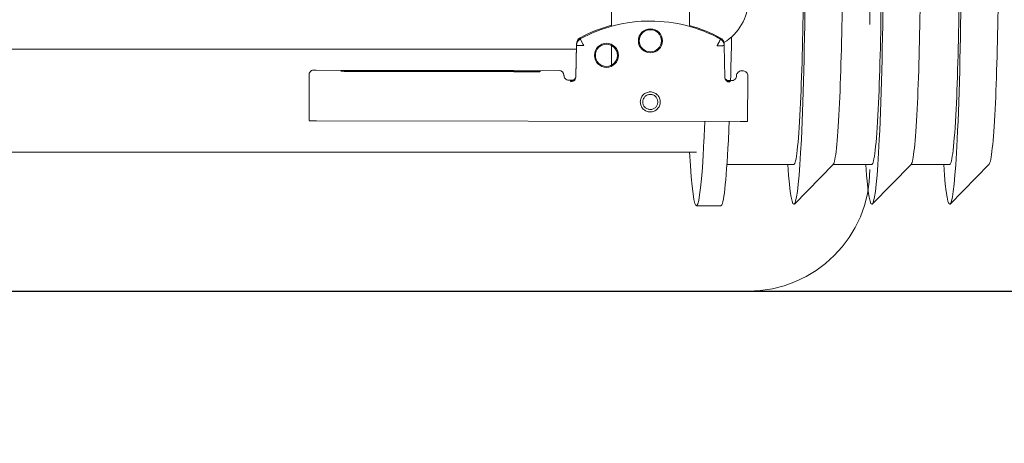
# Model space of a CAD drawing. Header units: millimetres. Extents: x 28291 to 177760, y -399809 to -170937.
# Tile 732 of 905: x 74519 to 74540, y -195417 to -195408. Entities that reach past the tile are written whole.
import ezdxf

# ---------------------------------------------------------------- set-up
doc = ezdxf.new("R2010")
doc.units = ezdxf.units.MM
doc.linetypes.add('CARKOVANA', pattern=[7.5, 5, -2.5])
doc.linetypes.add('HIDDEN2', pattern=[4.7625, 3.175, -1.5875])
doc.layers.get('0').update_dxf_attribs({"lineweight": 0})
for name, color, linetype, lineweight in [('!! 0_ Istn-sciany', 3, 'Continuous', 30), ('!! wymiary osi', 250, 'Continuous', 9), ('Dimension (ISO)', 7, 'Continuous', 25)]:
    doc.layers.add(name, color=color, linetype=linetype, lineweight=lineweight)
doc.layers.add('!! 1_Wyburzenia', color=252, linetype='CARKOVANA', lineweight=13, true_color=0x696969)
doc.layers.add('!! 2_WYBURZENIA DO REMONTU', color=7, linetype='Continuous', lineweight=0, true_color=0x4d4d4d, plot=False)
doc.layers.add('!!_@ wypos sanit nd', color=7, linetype='Continuous', lineweight=0, plot=False)
doc.styles.add('Note Text (ISO)', font='tahoma.ttf')
doc.styles.add('TXT', font='simplex.shx')
doc.dimstyles.new('Default (ISO)', dxfattribs={"dimscale": 5, "dimtxt": 5, "dimasz": 5, "dimexe": 3.175, "dimexo": 0, "dimgap": 0.762, "dimtad": 1, "dimdec": 0, "dimrnd": 1e-08, "dimzin": 0, "dimtxsty": 'Note Text (ISO)', "dimcen": 0.09, "dimdle": 10, "dimclrd": 256, "dimclre": 256, "dimclrt": 256, "dimazin": 0, "dimtfac": 0.70104, "dimtmove": 0, "dimatfit": 3, "dimfxl": 1, "dimtolj": 1, "dimtzin": 0, "dimlwd": -1, "dimlwe": -1, "dimarcsym": 0})
doc.dimstyles.new('DIM50', dxfattribs={"dimscale": 5, "dimtxt": 2.5, "dimasz": 1.5, "dimexe": 0, "dimexo": 0, "dimgap": 0.5, "dimtad": 1, "dimdec": 4, "dimrnd": 0.5, "dimdsep": 46, "dimtxsty": 'TXT', "dimblk1": 'TICK1', "dimblk2": 'TICK1', "dimsah": 1, "dimcen": 0, "dimse1": 1, "dimse2": 1, "dimclrd": 1, "dimclre": 7, "dimclrt": 9, "dimadec": 0, "dimazin": 0, "dimtfac": 1, "dimtdec": 4, "dimtmove": 2, "dimatfit": 3, "dimldrblk": 'TICK1', "dimfxl": 1, "dimtolj": 1, "dimarcsym": 0})

# ---------------------------------------------------------------- blocks, each defined once
blk = doc.blocks.new('A$Cff2eaf8b')
for points in [[(-0.24945, 0.09108), (-0.24147, 0.09927)], [(-0.24136, 0.09113), (-0.23342, 0.09113), (-0.22548, 0.09927)], [(-0.22538, 0.09113), (-0.21743, 0.09113), (-0.2095, 0.09927)], [(-0.18941, 0.09963), (-0.19441, 0.09963)], [(-0.19567, 0.09113), (-0.20939, 0.09113)], [(-0.18941, 0.08863), (-0.04454, 0.08863), (-0.04035, 0.08853), (-0.03617, 0.08824), (-0.032, 0.08775), (-0.02786, 0.08707), (-0.02376, 0.08619), (-0.0197, 0.08513), (-0.0157, 0.08388), (-0.01176, 0.08244), (-0.00789, 0.08082), (-0.0041, 0.07902), (-0.0004, 0.07705), (0.0032, 0.0749), (0.0067, 0.0726), (0.01009, 0.07012), (0.01337, 0.0675)], [(-0.19839, 0.08237), (-0.11148, 0.08219)], [(-0.19594, 0.07411), (-0.19609, 0.07411), (-0.19639, 0.07411), (-0.19593, 0.07402), (-0.19578, 0.07396), (-0.19564, 0.07387), (-0.19551, 0.07376), (-0.1954, 0.07363), (-0.19532, 0.07349), (-0.19526, 0.07333), (-0.19523, 0.07317)], [(-0.16479, 0.06647), (-0.16466, 0.07302), (-0.16465, 0.07318), (-0.16461, 0.07333), (-0.16454, 0.07348), (-0.16445, 0.07361), (-0.16435, 0.07373), (-0.16422, 0.07383), (-0.16409, 0.07391), (-0.16394, 0.07396), (-0.16349, 0.07404), (-0.1638, 0.07405), (-0.16395, 0.07405)], [(-0.172, 0.07079), (-0.172, 0.06674)], [(-0.12195, 0.07209), (-0.15195, 0.07215)], [(-0.15195, 0.07205), (-0.12195, 0.07199)], [(0.16493, 0.0675), (-0.16477, 0.0675)], [(-0.172, 0.06279), (-0.172, -0.00182)]]:
    blk.add_lwpolyline(points)
for points in [[(-0.19989, 0.08236), (-0.19995, 0.07336, 0.009369), (-0.19994, 0.07293), (-0.19992, 0.07276), (-0.19986, 0.07259), (-0.19979, 0.07243), (-0.19968, 0.07229), (-0.19955, 0.07217), (-0.19941, 0.07208), (-0.19924, 0.07201), (-0.19908, 0.07197), (-0.19895, 0.07196), (-0.1988, 0.07196)], [(-0.16413, 0.07389), (-0.16324, 0.07389), (-0.16303, 0.07386), (-0.16283, 0.0738), (-0.16264, 0.07369), (-0.16249, 0.07354), (-0.16237, 0.07337), (-0.16228, 0.07317), (-0.16225, 0.07297, 0.002299), (-0.16224, 0.07285, 0.40455), (-0.16124, 0.07188), (-0.11145, 0.07178), (-0.11127, 0.07178), (-0.11111, 0.07178), (-0.111, 0.07178), (-0.11083, 0.07179), (-0.11065, 0.07183), (-0.11049, 0.0719), (-0.11033, 0.072), (-0.1102, 0.07212), (-0.11009, 0.07227), (-0.11001, 0.07243), (-0.10996, 0.07261), (-0.10995, 0.07279), (-0.10997, 0.08178), (-0.10998, 0.08217)], [(-0.19576, 0.07395), (-0.19665, 0.07395, 0.282591), (-0.19754, 0.0734), (-0.19758, 0.07331), (-0.19761, 0.0732), (-0.19763, 0.07311), (-0.19764, 0.07296, -0.415352), (-0.19865, 0.07196)], [(-0.19623, 0.07426), (-0.19588, 0.0742), (-0.19555, 0.07399), (-0.19533, 0.07367), (-0.19523, 0.07332), (-0.19513, 0.06676), (-0.19513, 0.0667, 0.265347), (-0.19435, 0.06544, 0.125711), (-0.17997, 0.06173, 0.125711), (-0.16558, 0.06538, 0.26954), (-0.1648, 0.06667), (-0.16467, 0.07322), (-0.16464, 0.07344), (-0.16456, 0.07365), (-0.16444, 0.07383), (-0.16428, 0.07399), (-0.1641, 0.0741), (-0.16389, 0.07417), (-0.16368, 0.0742)], [(-0.15993, -0.0325), (-0.17249, -0.0325, 0.405519), (-0.172, -0.032), (-0.172, -0.0313, 0.414214), (-0.1725, -0.0308), (-0.1875, -0.0308, 0.414214), (-0.188, -0.0313), (-0.188, -0.032, 0.405519), (-0.18751, -0.0325), (-0.19, -0.0325, -0.414214), (-0.2, -0.0225), (-0.2, 0.0575, -0.266001), (-0.19506, 0.06612)], [(-0.19513, 0.06651), (-0.19511, 0.06632), (-0.19509, 0.06622), (-0.19506, 0.06612), (-0.19503, 0.06602), (-0.19498, 0.06592), (-0.19493, 0.06582), (-0.19488, 0.06573), (-0.19482, 0.06564), (-0.19475, 0.06556), (-0.19468, 0.06548), (-0.1946, 0.06541), (-0.19452, 0.06535), (-0.19443, 0.06529), (-0.19434, 0.06524), (-0.19358, 0.06483), (-0.19281, 0.06445), (-0.19203, 0.0641), (-0.19125, 0.06376), (-0.19045, 0.06345), (-0.18964, 0.06316), (-0.18882, 0.06289), (-0.188, 0.06265), (-0.188, -0.01362, 0.414214)], [(-0.172, 0.0626), (-0.17117, 0.06284), (-0.17034, 0.0631), (-0.16952, 0.06339), (-0.16872, 0.0637), (-0.16792, 0.06404), (-0.16713, 0.06439), (-0.16635, 0.06477), (-0.16558, 0.06518), (-0.16557, 0.06518, 0.269546), (-0.16479, 0.06647)]]:
    blk.add_lwpolyline(points, format="xyb")
for points in [[(-0.17994, 0.08038), (-0.17974, 0.08037), (-0.17954, 0.08034), (-0.17935, 0.08029), (-0.17916, 0.08022), (-0.17897, 0.08013), (-0.1788, 0.08003), (-0.17864, 0.07991), (-0.17849, 0.07978), (-0.17836, 0.07963), (-0.17824, 0.07947), (-0.17814, 0.07929), (-0.17805, 0.07911), (-0.17798, 0.07892), (-0.17793, 0.07873), (-0.17791, 0.07853), (-0.1779, 0.07833), (-0.17791, 0.07813), (-0.17794, 0.07793), (-0.17799, 0.07773), (-0.17805, 0.07754), (-0.17814, 0.07736), (-0.17824, 0.07719), (-0.17836, 0.07703), (-0.1785, 0.07688), (-0.17865, 0.07675), (-0.17881, 0.07663), (-0.17898, 0.07652), (-0.17916, 0.07644), (-0.17935, 0.07637), (-0.17955, 0.07632), (-0.17975, 0.07629), (-0.17995, 0.07628), (-0.18015, 0.07629), (-0.18035, 0.07632), (-0.18054, 0.07637), (-0.18073, 0.07644), (-0.18091, 0.07653), (-0.18109, 0.07663), (-0.18125, 0.07675), (-0.18139, 0.07689), (-0.18153, 0.07704), (-0.18165, 0.0772), (-0.18175, 0.07737), (-0.18184, 0.07755), (-0.1819, 0.07774), (-0.18195, 0.07794), (-0.18198, 0.07813), (-0.18199, 0.07834), (-0.18198, 0.07854), (-0.18195, 0.07873), (-0.1819, 0.07893), (-0.18183, 0.07912), (-0.18175, 0.0793), (-0.18164, 0.07947), (-0.18152, 0.07963), (-0.18139, 0.07978), (-0.18124, 0.07992), (-0.18108, 0.08004), (-0.18091, 0.08014), (-0.18072, 0.08022), (-0.18053, 0.08029), (-0.18034, 0.08034), (-0.18014, 0.08037)], [(-0.17994, 0.07987), (-0.17979, 0.07987), (-0.17964, 0.07984), (-0.17949, 0.07981), (-0.17935, 0.07976), (-0.17921, 0.07969), (-0.17908, 0.07961), (-0.17896, 0.07952), (-0.17885, 0.07942), (-0.17874, 0.07931), (-0.17865, 0.07918), (-0.17858, 0.07905), (-0.17851, 0.07892), (-0.17846, 0.07877), (-0.17842, 0.07862), (-0.1784, 0.07847), (-0.17839, 0.07832), (-0.1784, 0.07817), (-0.17842, 0.07802), (-0.17846, 0.07787), (-0.17851, 0.07773), (-0.17858, 0.07759), (-0.17866, 0.07746), (-0.17875, 0.07734), (-0.17885, 0.07723), (-0.17896, 0.07712), (-0.17909, 0.07703), (-0.17922, 0.07696), (-0.17935, 0.07689), (-0.1795, 0.07684), (-0.17964, 0.0768), (-0.1798, 0.07678), (-0.17995, 0.07677), (-0.1801, 0.07678), (-0.18025, 0.07681), (-0.1804, 0.07684), (-0.18054, 0.07689), (-0.18068, 0.07696), (-0.18081, 0.07704), (-0.18093, 0.07713), (-0.18104, 0.07723), (-0.18114, 0.07734), (-0.18123, 0.07747), (-0.18131, 0.0776), (-0.18138, 0.07773), (-0.18143, 0.07788), (-0.18146, 0.07803), (-0.18149, 0.07818), (-0.18149, 0.07833), (-0.18149, 0.07848), (-0.18146, 0.07863), (-0.18143, 0.07878), (-0.18137, 0.07892), (-0.18131, 0.07906), (-0.18123, 0.07919), (-0.18114, 0.07931), (-0.18104, 0.07942), (-0.18092, 0.07952), (-0.1808, 0.07962), (-0.18067, 0.07969), (-0.18053, 0.07976), (-0.18039, 0.07981), (-0.18024, 0.07985), (-0.18009, 0.07987)]]:
    blk.add_lwpolyline(points, close=True)
for points in [[(-0.19436, 0.06548), (-0.19435, 0.06548), (-0.19435, 0.06548), (-0.19435, 0.06548), (-0.19435, 0.06548), (-0.19435, 0.06548), (-0.19435, 0.06548), (-0.19435, 0.06548), (-0.19435, 0.06548), (-0.19435, 0.06548), (-0.19435, 0.06548), (-0.19435, 0.06548), (-0.19435, 0.06548), (-0.19435, 0.06548), (-0.19435, 0.06548), (-0.19435, 0.06548), (-0.19435, 0.06548), (-0.19435, 0.06548), (-0.19435, 0.06548), (-0.19435, 0.06549), (-0.19435, 0.06549), (-0.19435, 0.06549), (-0.19435, 0.06549), (-0.19435, 0.06549), (-0.19435, 0.06549), (-0.19435, 0.0655), (-0.19435, 0.0655), (-0.19434, 0.0655), (-0.19434, 0.06551), (-0.19434, 0.06551), (-0.19434, 0.06552), (-0.19433, 0.06552), (-0.19433, 0.06553), (-0.19433, 0.06553), (-0.19433, 0.06554), (-0.19432, 0.06554), (-0.19432, 0.06555), (-0.19432, 0.06555), (-0.19432, 0.06556), (-0.19431, 0.06556), (-0.19431, 0.06557), (-0.19431, 0.06558), (-0.1943, 0.06558), (-0.1943, 0.06559), (-0.19429, 0.0656), (-0.19429, 0.06561), (-0.19429, 0.06561), (-0.19428, 0.06562), (-0.19428, 0.06563), (-0.19427, 0.06564), (-0.19427, 0.06565), (-0.19426, 0.06566), (-0.19426, 0.06566), (-0.19425, 0.06567), (-0.19425, 0.06568), (-0.19424, 0.06569), (-0.19424, 0.0657), (-0.19423, 0.06571), (-0.19423, 0.06572), (-0.19422, 0.06573), (-0.19422, 0.06574), (-0.19421, 0.06575), (-0.1942, 0.06576), (-0.1942, 0.06578), (-0.19419, 0.06579), (-0.19419, 0.0658), (-0.19418, 0.06581), (-0.19417, 0.06582), (-0.19417, 0.06583), (-0.19416, 0.06585), (-0.19415, 0.06586), (-0.19414, 0.06588), (-0.19413, 0.06591), (-0.19411, 0.06594), (-0.1941, 0.06596), (-0.19408, 0.06599), (-0.19407, 0.06602), (-0.19405, 0.06605), (-0.19395, 0.06623), (-0.19393, 0.06626), (-0.1939, 0.06633), (-0.19388, 0.06636), (-0.19386, 0.0664), (-0.19384, 0.06643), (-0.19382, 0.06646), (-0.1938, 0.0665), (-0.19378, 0.06653), (-0.19377, 0.06657), (-0.19376, 0.06659), (-0.19375, 0.0666), (-0.19375, 0.0666), (-0.19374, 0.06662), (-0.19373, 0.06663), (-0.19372, 0.06664), (-0.19372, 0.06665), (-0.19371, 0.06666), (-0.19371, 0.06667), (-0.19371, 0.06667), (-0.1937, 0.06668), (-0.1937, 0.06668), (-0.1937, 0.06668), (-0.1937, 0.06669), (-0.1937, 0.06669), (-0.1937, 0.0667), (-0.19369, 0.06671), (-0.19369, 0.06671), (-0.19369, 0.06672), (-0.19368, 0.06672), (-0.19368, 0.06672), (-0.19368, 0.06673), (-0.19367, 0.06673), (-0.19367, 0.06674), (-0.19367, 0.06674), (-0.19366, 0.06674), (-0.19365, 0.06675), (-0.19365, 0.06675), (-0.19364, 0.06676), (-0.19364, 0.06676), (-0.19364, 0.06676), (-0.19364, 0.06677), (-0.19363, 0.06677), (-0.19363, 0.06678), (-0.19363, 0.06678), (-0.19363, 0.06678), (-0.19363, 0.06679), (-0.19363, 0.06679), (-0.19363, 0.0668), (-0.19363, 0.0668), (-0.19363, 0.06681), (-0.19364, 0.06681), (-0.19364, 0.06681), (-0.19364, 0.06682), (-0.19364, 0.06682), (-0.19364, 0.06682), (-0.19365, 0.06682), (-0.19365, 0.06682), (-0.19365, 0.06682), (-0.19365, 0.06682), (-0.19365, 0.06682), (-0.19366, 0.06682), (-0.19366, 0.06682), (-0.19366, 0.06682), (-0.19366, 0.06682), (-0.19366, 0.06682), (-0.19367, 0.06682), (-0.19367, 0.06682), (-0.19367, 0.06682), (-0.19367, 0.06682), (-0.19367, 0.06682), (-0.19368, 0.06682), (-0.19368, 0.06682), (-0.19369, 0.06682), (-0.19369, 0.06682), (-0.19369, 0.06681), (-0.1937, 0.06681), (-0.1937, 0.06681), (-0.19371, 0.06681), (-0.19371, 0.06681), (-0.19371, 0.06681), (-0.19371, 0.06681), (-0.19372, 0.0668), (-0.19372, 0.0668), (-0.19373, 0.0668), (-0.19373, 0.0668), (-0.19374, 0.0668), (-0.19374, 0.0668), (-0.19374, 0.0668), (-0.19375, 0.0668), (-0.19375, 0.06681), (-0.19376, 0.06681), (-0.19376, 0.06681), (-0.19377, 0.06681), (-0.19377, 0.06681), (-0.19377, 0.06681), (-0.19377, 0.06681), (-0.19378, 0.06681), (-0.19378, 0.06681), (-0.19378, 0.06681), (-0.19378, 0.06681), (-0.19379, 0.06681), (-0.19379, 0.06681), (-0.19379, 0.06681), (-0.19379, 0.06681), (-0.1938, 0.06681), (-0.1938, 0.06681), (-0.19381, 0.06681), (-0.19381, 0.06681), (-0.19382, 0.06681), (-0.19383, 0.06681), (-0.19383, 0.06681), (-0.19384, 0.06681), (-0.19385, 0.06681), (-0.19385, 0.06681), (-0.19386, 0.06681), (-0.19387, 0.06681), (-0.19388, 0.06681), (-0.19389, 0.06681), (-0.19389, 0.0668), (-0.1939, 0.0668), (-0.19391, 0.0668), (-0.19392, 0.0668), (-0.19397, 0.0668), (-0.19398, 0.0668), (-0.19399, 0.0668), (-0.194, 0.0668), (-0.19401, 0.0668), (-0.19402, 0.0668), (-0.19403, 0.0668), (-0.19405, 0.0668), (-0.19406, 0.0668), (-0.19407, 0.0668), (-0.19408, 0.0668), (-0.19409, 0.0668), (-0.1941, 0.0668), (-0.19412, 0.0668), (-0.19417, 0.0668), (-0.19419, 0.0668), (-0.19421, 0.0668), (-0.19424, 0.0668), (-0.19426, 0.0668), (-0.19429, 0.0668), (-0.19431, 0.0668), (-0.19433, 0.0668), (-0.19436, 0.0668), (-0.19438, 0.06679), (-0.19455, 0.06679), (-0.19457, 0.06679), (-0.19459, 0.06679), (-0.19461, 0.06679), (-0.19463, 0.06679), (-0.19464, 0.06679), (-0.19465, 0.06679), (-0.19466, 0.06679), (-0.19467, 0.06679), (-0.19468, 0.06679), (-0.19469, 0.06679), (-0.1947, 0.06679), (-0.19471, 0.06679), (-0.19472, 0.06679), (-0.19473, 0.06679), (-0.19474, 0.06679), (-0.19474, 0.06679), (-0.19475, 0.06679), (-0.19476, 0.06679), (-0.19477, 0.06679), (-0.19478, 0.06679), (-0.19479, 0.06679), (-0.1948, 0.06679), (-0.1948, 0.06679), (-0.19481, 0.06679), (-0.19482, 0.06678), (-0.19483, 0.06678), (-0.19484, 0.06678), (-0.19484, 0.06678), (-0.19485, 0.06678), (-0.19486, 0.06678), (-0.19487, 0.06678), (-0.19487, 0.06678), (-0.19488, 0.06678), (-0.19489, 0.06678), (-0.1949, 0.06678), (-0.1949, 0.06678), (-0.19491, 0.06678), (-0.19492, 0.06678), (-0.19492, 0.06678), (-0.19493, 0.06678), (-0.19494, 0.06678), (-0.19494, 0.06678), (-0.19495, 0.06678), (-0.19496, 0.06678), (-0.19496, 0.06678), (-0.19497, 0.06678), (-0.19499, 0.06678), (-0.19499, 0.06678), (-0.195, 0.06678), (-0.195, 0.06678), (-0.19501, 0.06678), (-0.19501, 0.06678), (-0.19502, 0.06678), (-0.19502, 0.06678), (-0.19503, 0.06678), (-0.19503, 0.06678), (-0.19504, 0.06678), (-0.19504, 0.06678), (-0.19505, 0.06678), (-0.19505, 0.06678), (-0.19505, 0.06678), (-0.19506, 0.06678), (-0.19506, 0.06678), (-0.19507, 0.06678), (-0.19507, 0.06678), (-0.19507, 0.06678), (-0.19508, 0.06678), (-0.19508, 0.06678), (-0.19508, 0.06678), (-0.19509, 0.06678), (-0.19509, 0.06678), (-0.19509, 0.06678), (-0.1951, 0.06678), (-0.1951, 0.06678), (-0.1951, 0.06678), (-0.19511, 0.06678), (-0.19511, 0.06678), (-0.19511, 0.06678), (-0.19511, 0.06678), (-0.19511, 0.06678), (-0.19512, 0.06678), (-0.19512, 0.06678), (-0.19512, 0.06678), (-0.19512, 0.06678), (-0.19512, 0.06678), (-0.19512, 0.06678), (-0.19513, 0.06678), (-0.19513, 0.06677), (-0.19513, 0.06677), (-0.19513, 0.06677), (-0.19513, 0.06677), (-0.19513, 0.06677), (-0.19513, 0.06677), (-0.19513, 0.06677), (-0.19513, 0.06677), (-0.19513, 0.06677), (-0.19513, 0.06677), (-0.19513, 0.06677), (-0.19513, 0.06677), (-0.19513, 0.06677), (-0.19513, 0.06677), (-0.19513, 0.06677), (-0.19513, 0.06678), (-0.19513, 0.06678), (-0.19513, 0.06678), (-0.19513, 0.06678), (-0.19513, 0.06678), (-0.19513, 0.06678), (-0.19513, 0.06678), (-0.19513, 0.06678), (-0.19513, 0.06678), (-0.19513, 0.06678), (-0.19513, 0.06678), (-0.19513, 0.06678), (-0.19513, 0.06678), (-0.19513, 0.06678), (-0.19513, 0.06678), (-0.19513, 0.06677), (-0.19513, 0.06677, 0.269547)], [(-0.1648, 0.06671), (-0.16481, 0.06671), (-0.16485, 0.06672), (-0.16497, 0.06672), (-0.16603, 0.06675), (-0.16612, 0.06675), (-0.16616, 0.06675), (-0.1662, 0.06675), (-0.16623, 0.06676), (-0.16627, 0.06677), (-0.1663, 0.06675), (-0.1663, 0.06672), (-0.16628, 0.0667), (-0.16625, 0.06667), (-0.16623, 0.06663), (-0.16622, 0.0666), (-0.1662, 0.06657), (-0.16561, 0.06549), (-0.1656, 0.06545), (-0.16558, 0.06542, 0.269546)]]:
    blk.add_lwpolyline(points, format="xyb", close=True)
for centre, radius in [((-0.17096, 0.06877), 0.00247), ((-0.17096, 0.06877), 0.00227), ((-0.17997, 0.06579), 0.00247), ((-0.17997, 0.06579), 0.00227)]:
    blk.add_circle(centre, radius)
for centre, major_axis, ratio, start_param, end_param in [((-0.24136, 0.04363), (0, 0.0557), 0.04256, 5.733752, 6.988802), ((-0.22538, 0.04363), (0, 0.0557), 0.04256, 5.733752, 6.988802), ((-0.20939, 0.04363), (0, 0.0557), 0.04256, 5.733752, 6.988802), ((-0.18941, 0.04363), (0, 0.056), 0.04256, 5.645661, 6.988802), ((-0.19441, 0.04363), (0, 0.056), 0.04256, 0, 0.705617), ((-0.24936, 0.04363), (0, 0.0475), 0.04256, 0.043665, 0.705617), ((-0.24136, 0.04363), (0, 0.0475), 0.04256, 0, 0.705617), ((-0.23337, 0.04363), (0, 0.0475), 0.04256, 0.043665, 0.705617), ((-0.22538, 0.04363), (0, 0.0475), 0.04256, 0, 0.705617), ((-0.21739, 0.04363), (0, 0.0475), 0.04256, 0.043665, 0.705617), ((-0.20939, 0.04363), (0, 0.0475), 0.04256, 0, 0.705617), ((-0.24136, 0.04363), (0, 0.0557), 0.04256, 0.705617, 3.691026), ((-0.22538, 0.04363), (0, 0.0557), 0.04256, 0.705617, 3.691026), ((-0.20939, 0.04363), (0, 0.0557), 0.04256, 0.705617, 3.691026), ((-0.19441, 0.04363), (0, 0.056), 0.04256, 0.705617, 0.806963), ((-0.18941, 0.04363), (0, 0.056), 0.04256, 0.705617, 0.807212), ((-0.19839, 0.08235), (-0.0015, 0), 0.008726, 4.712674, 6.283151), ((-0.11148, 0.08218), (-0.0015, 0), 0.008726, 3.141878, 4.712682), ((-0.24936, 0.04363), (0, 0.0475), 0.04256, 0.705617, 3.097928), ((-0.24136, 0.04363), (0, 0.0475), 0.04256, 0.705617, 3.141593), ((-0.23337, 0.04363), (0, 0.0475), 0.04256, 0.705617, 3.097928), ((-0.22538, 0.04363), (0, 0.0475), 0.04256, 0.705617, 3.141593), ((-0.21739, 0.04363), (0, 0.0475), 0.04256, 0.705617, 3.097928), ((-0.20939, 0.04363), (0, 0.0475), 0.04256, 0.705617, 3.141593), ((-0.19664, 0.07495), (-0.000002, -0.001), 0.000289, 6.274459, 6.283185), ((-0.19441, 0.04363), (0, 0.056), 0.04256, 0.998527, 1.179108), ((-0.16324, 0.07489), (-0.000002, -0.001), 0.000289, 6.274459, 6.283185), ((-0.19879, 0.07296), (-0.000011, -0.001), 0.706875, 0, 0.012337), ((-0.19844, 0.07196), (-0.000501, 0.000001), 0.008726, 0.786107, 1.14947), ((-0.19864, 0.07296), (-0.000006, -0.001), 0.408573, 0, 0.00956), ((-0.15195, 0.0721), (0.0055, -0.00001), 0.008726, 1.571085, 4.712678), ((-0.12195, 0.07204), (0.0055, -0.00001), 0.008726, 4.712678, 7.854271), ((-0.1653, 0.06668), (0.0005, -0.00001), 0.000006, 6.282744, 6.283185), ((-0.19463, 0.06658), (-0.0005, -0.000008), 0.017454, 0, 0.000137)]:
    blk.add_ellipse(centre, major_axis=major_axis, ratio=ratio, start_param=start_param, end_param=end_param)
blk = doc.blocks.new('*D1405')
at = {"layer": 'DEFPOINTS', "color": 0, "transparency": 16777216}
for p in [(-689.76, 120.19), (510.24, 120.19), (510.24, 18.75)]:
    blk.add_point(p, dxfattribs=at)
at = {"layer": 'Dimension (ISO)', "transparency": 16777216}
for p, q in [((-689.76, 120.19), (-689.76, 2.88)), ((510.24, 120.19), (510.24, 2.88)), ((-664.76, 18.75), (485.24, 18.75))]:
    blk.add_line(p, q, dxfattribs=at)
for points in [[(-664.76, 22.92), (-664.76, 14.58), (-689.76, 18.75)], [(485.24, 22.92), (485.24, 14.58), (510.24, 18.75)]]:
    blk.add_solid(points, dxfattribs=at)
at = {"layer": 'Dimension (ISO)', "lineweight": 9, "transparency": 16777216, "insert": (-160.63, 48.6), "char_height": 25, "attachment_point": 1, "style": 'Note Text (ISO)'}
blk.add_mtext('\\A1;1200', dxfattribs=at)
blk = doc.blocks.new('TICK1')
at = {"color": 0}
for p, q in [((0, -1.4), (0, 1.4)), ((0, 0), (-1, 0))]:
    blk.add_line(p, q, dxfattribs=at)
at = {"color": 2}
blk.add_line((-1, -1), (1, 1), dxfattribs=at)
blk = doc.blocks.new('*D4173')
at = {"layer": '!! wymiary osi', "color": 1, "lineweight": -2, "transparency": 16777216}
blk.add_line((74736.923, -195393.519), (74451.923, -195393.519), dxfattribs=at)
at = {"layer": 'DEFPOINTS', "color": 0, "transparency": 16777216}
for p in [(74444.423, -195393.519), (74744.423, -195403.588), (74444.423, -195413.588)]:
    blk.add_point(p, dxfattribs=at)
at = {"layer": '!! wymiary osi', "color": 1, "lineweight": -2, "transparency": 16777216, "xscale": 7.5, "yscale": 7.5, "zscale": 7.5, "rotation": 180}
blk.add_blockref('TICK1', (74444.423, -195393.519), dxfattribs=at)
at = {"layer": '!! wymiary osi', "color": 1, "lineweight": -2, "transparency": 16777216, "xscale": 7.5, "yscale": 7.5, "zscale": 7.5}
blk.add_blockref('TICK1', (74744.423, -195393.519), dxfattribs=at)
at = {"layer": '!! wymiary osi', "color": 9, "transparency": 16777216, "insert": (74594.423, -195384.769), "char_height": 12.5, "attachment_point": 5, "style": 'TXT'}
blk.add_mtext('\\A1;300', dxfattribs=at)
blk = doc.blocks.new('*D4175')
at = {"layer": '!! wymiary osi', "color": 1, "lineweight": -2, "transparency": 16777216}
for p, q in [((74480.307, -195406.088), (74480.307, -195398.588)), ((74480.307, -195413.588), (74480.307, -195425.588)), ((74480.307, -195433.088), (74480.307, -195440.588))]:
    blk.add_line(p, q, dxfattribs=at)
at = {"layer": 'DEFPOINTS', "color": 0, "transparency": 16777216}
for p in [(74444.423, -195413.588), (74480.307, -195425.588), (74554.423, -195425.588)]:
    blk.add_point(p, dxfattribs=at)
at = {"layer": '!! wymiary osi', "color": 1, "lineweight": -2, "transparency": 16777216, "xscale": 7.5, "yscale": 7.5, "zscale": 7.5}
for p, rotation in [((74480.307, -195413.588), 270), ((74480.307, -195425.588), 90)]:
    blk.add_blockref('TICK1', p, dxfattribs=dict(at, rotation=rotation))
at = {"layer": '!! wymiary osi', "color": 9, "transparency": 16777216, "insert": (74470.307, -195419.588), "char_height": 12.5, "attachment_point": 5, "rotation": 270, "style": 'TXT'}
blk.add_mtext('\\A1;12', dxfattribs=at)
blk = doc.blocks.new('A$C11ef928a')
at = {"layer": 'Dimension (ISO)', "lineweight": 9}
dim = blk.add_linear_dim(base=(510.24, 18.75), p1=(-689.76, 120.19), p2=(510.24, 120.19), angle=180, dimstyle='Default (ISO)', override={"dimdec": 0, "dimlfac": 1, "dimtp": 0, "dimtm": 0, "dimtdec": 2, "dimtofl": 0, "dimatfit": 1}, dxfattribs=at)
dim.commit()
dim.dimension.update_dxf_attribs({"geometry": '*D1405', "text_midpoint": (-125.68, 18.75), "dimtype": 128})

msp = doc.modelspace()

# ---------------------------------------------------------------- linework, layer by layer
at = {"layer": '!! 0_ Istn-sciany'}
msp.add_lwpolyline([(74470.42327, -195413.5883), (74554.42327, -195413.5883)], dxfattribs=at)
at = {"layer": '!! 1_Wyburzenia', "linetype": 'HIDDEN2', "ltscale": 3}
msp.add_line((74534.42327, -195413.5883), (74494.42327, -195413.5883), dxfattribs=at)
at = {"layer": '!! 2_WYBURZENIA DO REMONTU', "linetype": 'HIDDEN2', "ltscale": 3}
msp.add_line((74536.92327, -195398.5883), (74536.92327, -195411.0883), dxfattribs=at)
msp.add_arc((74534.42327, -195411.0883), 2.5, 270, 0, dxfattribs=at)

# ---------------------------------------------------------------- block references
at = {"layer": '!!_@ wypos sanit nd', "xscale": 100, "yscale": 100, "zscale": 100, "rotation": 180}
msp.add_blockref('A$Cff2eaf8b', (74514.4231, -195401.87226), dxfattribs=at)
at = {"xscale": -0.1, "yscale": 0.1, "zscale": 0.1, "rotation": 90}
msp.add_blockref('A$C11ef928a', (82225.12684, -195364.3052), dxfattribs=at)

# ---------------------------------------------------------------- dimensions: what is measured, and where the dimension line sits
at = {"layer": '!! wymiary osi'}
dim = msp.add_linear_dim(base=(74444.42327, -195393.51908), p1=(74744.42327, -195403.5883), p2=(74444.42327, -195413.5883), dimstyle='DIM50', dxfattribs=at)
dim.commit()
dim.dimension.update_dxf_attribs({"geometry": '*D4173', "text_midpoint": (74594.42327, -195384.76908)})
dim = msp.add_linear_dim(base=(74480.30706, -195425.5883), p1=(74444.42327, -195413.5883), p2=(74554.42327, -195425.5883), angle=270, dimstyle='DIM50', dxfattribs=at)
dim.commit()
dim.dimension.update_dxf_attribs({"geometry": '*D4175', "text_midpoint": (74470.30706, -195419.5883)})

doc.saveas('drawing.dxf')
